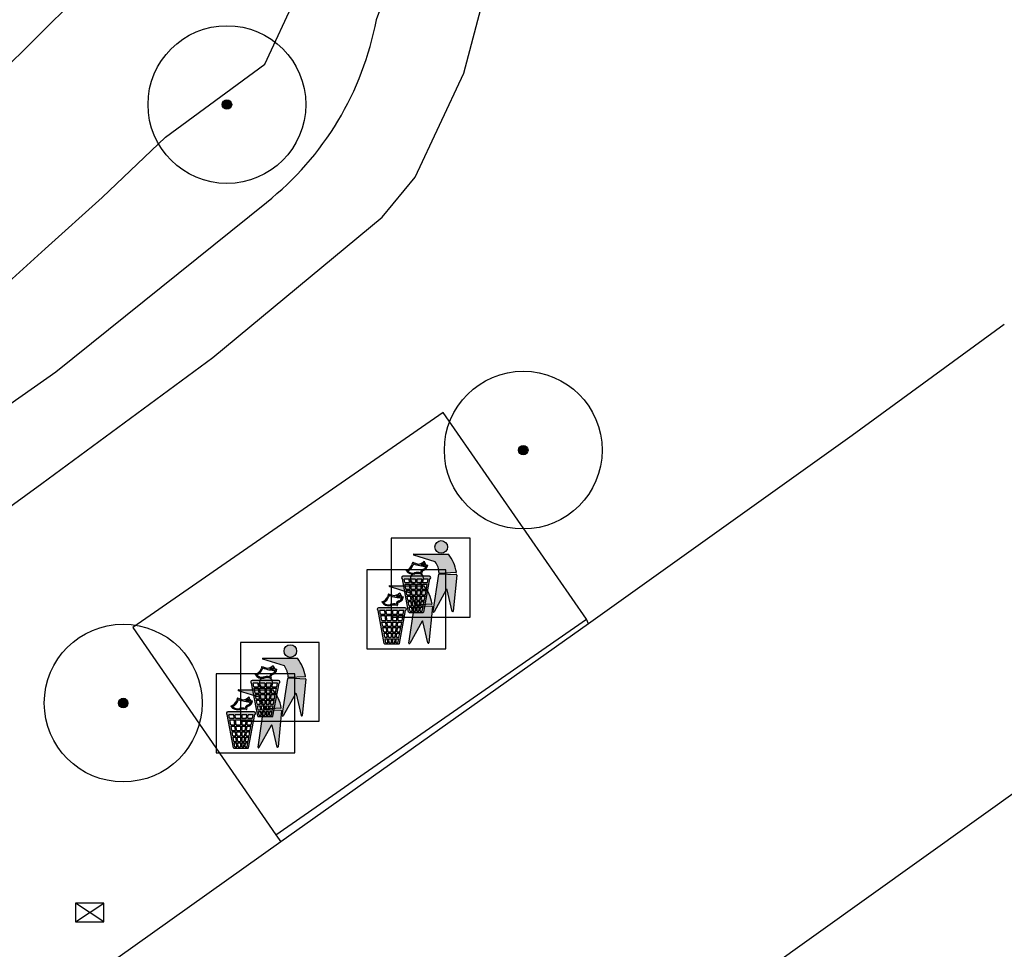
# Model space of a CAD drawing. Header units: metres. Extents: x 102000 to 105000, y 414600 to 420766.
# Tile 292 of 298: x 104737 to 104753, y 420698 to 420713. Entities that reach past the tile are written whole.
import ezdxf

# ---------------------------------------------------------------- set-up
doc = ezdxf.new("R2010")
doc.units = ezdxf.units.M
doc.layers.get('0').update_dxf_attribs({"color": 8})

msp = doc.modelspace()

# ---------------------------------------------------------------- hatches: boundary and pattern name
at = {"ltscale": 0.1}
h = msp.add_hatch(color=256, dxfattribs=at)
edge = h.paths.add_edge_path()
edge.add_arc((104740.468, 420711.47), 0.075, 0, 360)
h = msp.add_hatch(color=256, dxfattribs=at)
edge = h.paths.add_edge_path()
edge.add_arc((104745.162, 420705.994), 0.075, 0, 360)
h = msp.add_hatch(color=256)
h.dxf.hatch_style = 1
h.paths.add_polyline_path([(104743.675, 420703.994), (104743.256, 420703.994, 0.819081), (104743.248, 420703.952), (104743.345, 420703.428, 0.36153), (104743.353, 420703.422), (104743.578, 420703.422, 0.36153), (104743.586, 420703.428), (104743.683, 420703.952, 0.819081)])
h.paths.add_polyline_path([(104743.657, 420703.95), (104743.646, 420703.894), (104743.573, 420703.894), (104743.578, 420703.95)], flags=16)
h.paths.add_polyline_path([(104743.557, 420703.95), (104743.552, 420703.894), (104743.477, 420703.894), (104743.477, 420703.95)], flags=16)
h.paths.add_polyline_path([(104743.642, 420703.871), (104743.627, 420703.792), (104743.563, 420703.792), (104743.571, 420703.871)], flags=16)
h.paths.add_polyline_path([(104743.55, 420703.871), (104743.543, 420703.792), (104743.477, 420703.792), (104743.477, 420703.871)], flags=16)
h.paths.add_polyline_path([(104743.457, 420703.95), (104743.457, 420703.894), (104743.379, 420703.894), (104743.374, 420703.95)], flags=16)
h.paths.add_polyline_path([(104743.457, 420703.871), (104743.457, 420703.792), (104743.388, 420703.792), (104743.381, 420703.871)], flags=16)
h.paths.add_polyline_path([(104743.623, 420703.769), (104743.611, 420703.703), (104743.555, 420703.703), (104743.561, 420703.769)], flags=16)
h.paths.add_polyline_path([(104743.541, 420703.769), (104743.535, 420703.703), (104743.477, 420703.703), (104743.477, 420703.769)], flags=16)
h.paths.add_polyline_path([(104743.457, 420703.769), (104743.457, 420703.703), (104743.396, 420703.703), (104743.39, 420703.769)], flags=16)
h.paths.add_polyline_path([(104743.358, 420703.894), (104743.285, 420703.894), (104743.274, 420703.95), (104743.353, 420703.95)], flags=16)
h.paths.add_polyline_path([(104743.36, 420703.871), (104743.368, 420703.792), (104743.304, 420703.792), (104743.289, 420703.871)], flags=16)
h.paths.add_polyline_path([(104743.607, 420703.681), (104743.595, 420703.616), (104743.547, 420703.616), (104743.553, 420703.681)], flags=16)
h.paths.add_polyline_path([(104743.533, 420703.681), (104743.526, 420703.616), (104743.477, 420703.616), (104743.477, 420703.681)], flags=16)
h.paths.add_polyline_path([(104743.37, 420703.769), (104743.376, 420703.703), (104743.32, 420703.703), (104743.308, 420703.769)], flags=16)
h.paths.add_polyline_path([(104743.457, 420703.681), (104743.457, 420703.616), (104743.405, 420703.616), (104743.398, 420703.681)], flags=16)
h.paths.add_polyline_path([(104743.59, 420703.593), (104743.578, 420703.528), (104743.539, 420703.528), (104743.545, 420703.593)], flags=16)
h.paths.add_polyline_path([(104743.378, 420703.681), (104743.384, 420703.616), (104743.336, 420703.616), (104743.324, 420703.681)], flags=16)
h.paths.add_polyline_path([(104743.524, 420703.593), (104743.518, 420703.528), (104743.477, 420703.528), (104743.477, 420703.593)], flags=16)
h.paths.add_polyline_path([(104743.457, 420703.593), (104743.457, 420703.528), (104743.413, 420703.528), (104743.407, 420703.593)], flags=16)
h.paths.add_polyline_path([(104743.386, 420703.593), (104743.392, 420703.528), (104743.353, 420703.528), (104743.341, 420703.593)], flags=16)
h.paths.add_polyline_path([(104743.574, 420703.503), (104743.562, 420703.442), (104743.531, 420703.442), (104743.536, 420703.503)], flags=16)
h.paths.add_polyline_path([(104743.516, 420703.503), (104743.51, 420703.442), (104743.477, 420703.442), (104743.477, 420703.503)], flags=16)
h.paths.add_polyline_path([(104743.457, 420703.503), (104743.457, 420703.442), (104743.421, 420703.442), (104743.415, 420703.503)], flags=16)
h.paths.add_polyline_path([(104743.395, 420703.503), (104743.4, 420703.442), (104743.369, 420703.442), (104743.357, 420703.503)], flags=16)
h.paths.add_polyline_path([(104743.649, 420704.171, -0.01173), (104743.62, 420704.171, -0.148797), (104743.591, 420704.233, -0.136076), (104743.523, 420704.193), (104743.501, 420704.187, -0.038293), (104743.412, 420704.216), (104743.399, 420704.179, -0.243822), (104743.305, 420704.089, 0.344326), (104743.446, 420704.031, -0.139345), (104743.546, 420704.031, 0.618436), (104743.557, 420704.043, -0.441494), (104743.578, 420704.086, 0.309048)])
h.paths.add_polyline_path([(104743.573, 420704.103, 0.351556), (104743.537, 420704.052, 0.121061), (104743.441, 420704.049, -0.288745), (104743.333, 420704.08, 0.203599), (104743.416, 420704.173), (104743.423, 420704.192, 0.083075), (104743.627, 420704.153, -0.242261)], flags=16)
h.paths.add_polyline_path([(104743.596, 420704.173, -0.023345), (104743.54, 420704.18, 0.07081), (104743.581, 420704.201, 0.059965)], flags=16)
h.paths.add_polyline_path([(104743.976, 420704.345), (104743.429, 420704.345, 0.860559), (104743.427, 420704.33), (104743.769, 420704.224, -0.146703), (104743.828, 420704.046, 0.421968), (104743.836, 420704.038), (104744.095, 420704.052, 0.450293), (104744.102, 420704.061, 0.122241)])
h.paths.add_polyline_path([(104743.762, 420704.459, 1), (104743.962, 420704.459, 1)])
h.paths.add_polyline_path([(104744.108, 420704.012, 0.429303), (104744.101, 420704.021), (104743.832, 420704.033, 0.38429), (104743.824, 420704.026), (104743.735, 420703.436, 0.83726), (104743.75, 420703.431), (104743.943, 420703.782, -0.688204), (104743.958, 420703.78), (104744.037, 420703.439, 0.84934), (104744.052, 420703.44)])
h = msp.add_hatch(color=256)
h.dxf.hatch_style = 1
h.paths.add_polyline_path([(104743.289, 420703.494), (104742.871, 420703.494, 0.819081), (104742.863, 420703.452), (104742.96, 420702.928, 0.36153), (104742.968, 420702.922), (104743.193, 420702.922, 0.36153), (104743.201, 420702.928), (104743.298, 420703.452, 0.819081)])
h.paths.add_polyline_path([(104743.271, 420703.45), (104743.261, 420703.394), (104743.188, 420703.394), (104743.193, 420703.45)], flags=16)
h.paths.add_polyline_path([(104743.172, 420703.45), (104743.167, 420703.394), (104743.092, 420703.394), (104743.092, 420703.45)], flags=16)
h.paths.add_polyline_path([(104743.257, 420703.371), (104743.242, 420703.292), (104743.178, 420703.292), (104743.185, 420703.371)], flags=16)
h.paths.add_polyline_path([(104743.165, 420703.371), (104743.158, 420703.292), (104743.092, 420703.292), (104743.092, 420703.371)], flags=16)
h.paths.add_polyline_path([(104743.072, 420703.45), (104743.072, 420703.394), (104742.994, 420703.394), (104742.988, 420703.45)], flags=16)
h.paths.add_polyline_path([(104743.072, 420703.371), (104743.072, 420703.292), (104743.003, 420703.292), (104742.996, 420703.371)], flags=16)
h.paths.add_polyline_path([(104743.238, 420703.269), (104743.226, 420703.203), (104743.17, 420703.203), (104743.176, 420703.269)], flags=16)
h.paths.add_polyline_path([(104743.155, 420703.269), (104743.149, 420703.203), (104743.092, 420703.203), (104743.092, 420703.269)], flags=16)
h.paths.add_polyline_path([(104743.072, 420703.269), (104743.072, 420703.203), (104743.011, 420703.203), (104743.005, 420703.269)], flags=16)
h.paths.add_polyline_path([(104742.973, 420703.394), (104742.9, 420703.394), (104742.889, 420703.45), (104742.968, 420703.45)], flags=16)
h.paths.add_polyline_path([(104742.975, 420703.371), (104742.983, 420703.292), (104742.919, 420703.292), (104742.904, 420703.371)], flags=16)
h.paths.add_polyline_path([(104743.222, 420703.181), (104743.209, 420703.116), (104743.162, 420703.116), (104743.168, 420703.181)], flags=16)
h.paths.add_polyline_path([(104743.147, 420703.181), (104743.141, 420703.116), (104743.092, 420703.116), (104743.092, 420703.181)], flags=16)
h.paths.add_polyline_path([(104742.985, 420703.269), (104742.991, 420703.203), (104742.935, 420703.203), (104742.923, 420703.269)], flags=16)
h.paths.add_polyline_path([(104743.072, 420703.181), (104743.072, 420703.116), (104743.019, 420703.116), (104743.013, 420703.181)], flags=16)
h.paths.add_polyline_path([(104743.205, 420703.093), (104743.193, 420703.028), (104743.154, 420703.028), (104743.16, 420703.093)], flags=16)
h.paths.add_polyline_path([(104742.993, 420703.181), (104742.999, 420703.116), (104742.951, 420703.116), (104742.939, 420703.181)], flags=16)
h.paths.add_polyline_path([(104743.139, 420703.093), (104743.133, 420703.028), (104743.092, 420703.028), (104743.092, 420703.093)], flags=16)
h.paths.add_polyline_path([(104743.072, 420703.093), (104743.072, 420703.028), (104743.028, 420703.028), (104743.022, 420703.093)], flags=16)
h.paths.add_polyline_path([(104743.001, 420703.093), (104743.007, 420703.028), (104742.967, 420703.028), (104742.956, 420703.093)], flags=16)
h.paths.add_polyline_path([(104743.189, 420703.003), (104743.177, 420702.942), (104743.146, 420702.942), (104743.151, 420703.003)], flags=16)
h.paths.add_polyline_path([(104743.131, 420703.003), (104743.125, 420702.942), (104743.092, 420702.942), (104743.092, 420703.003)], flags=16)
h.paths.add_polyline_path([(104743.072, 420703.003), (104743.072, 420702.942), (104743.036, 420702.942), (104743.03, 420703.003)], flags=16)
h.paths.add_polyline_path([(104743.009, 420703.003), (104743.015, 420702.942), (104742.983, 420702.942), (104742.972, 420703.003)], flags=16)
h.paths.add_polyline_path([(104743.264, 420703.671, -0.01173), (104743.235, 420703.671, -0.148797), (104743.205, 420703.733, -0.136076), (104743.137, 420703.693), (104743.116, 420703.687, -0.038293), (104743.027, 420703.716), (104743.014, 420703.679, -0.243822), (104742.92, 420703.589, 0.344326), (104743.061, 420703.531, -0.139345), (104743.161, 420703.531, 0.618436), (104743.171, 420703.543, -0.441494), (104743.193, 420703.586, 0.309048)])
h.paths.add_polyline_path([(104743.188, 420703.603, 0.351556), (104743.152, 420703.552, 0.121061), (104743.056, 420703.549, -0.288745), (104742.948, 420703.58, 0.203599), (104743.031, 420703.673), (104743.038, 420703.693, 0.083075), (104743.242, 420703.653, -0.242261)], flags=16)
h.paths.add_polyline_path([(104743.211, 420703.673, -0.023345), (104743.154, 420703.68, 0.07081), (104743.196, 420703.701, 0.059965)], flags=16)
h.paths.add_polyline_path([(104743.591, 420703.845), (104743.044, 420703.845, 0.860559), (104743.042, 420703.83), (104743.384, 420703.724, -0.146703), (104743.443, 420703.546, 0.421968), (104743.451, 420703.538), (104743.71, 420703.552, 0.450293), (104743.717, 420703.561, 0.122241)])
h.paths.add_polyline_path([(104743.377, 420703.959, 1), (104743.577, 420703.959, 1)])
h.paths.add_polyline_path([(104743.723, 420703.512, 0.429303), (104743.715, 420703.521), (104743.447, 420703.533, 0.38429), (104743.439, 420703.526), (104743.35, 420702.936, 0.83726), (104743.365, 420702.931), (104743.558, 420703.282, -0.688204), (104743.572, 420703.28), (104743.651, 420702.939, 0.84934), (104743.667, 420702.94)])
h = msp.add_hatch(color=256)
h.dxf.hatch_style = 1
h.paths.add_polyline_path([(104741.285, 420702.344), (104740.866, 420702.344, 0.819081), (104740.858, 420702.302), (104740.955, 420701.778, 0.36153), (104740.963, 420701.772), (104741.188, 420701.772, 0.36153), (104741.196, 420701.778), (104741.293, 420702.302, 0.819081)])
h.paths.add_polyline_path([(104741.267, 420702.3), (104741.256, 420702.244), (104741.183, 420702.244), (104741.188, 420702.3)], flags=16)
h.paths.add_polyline_path([(104741.167, 420702.3), (104741.162, 420702.244), (104741.087, 420702.244), (104741.087, 420702.3)], flags=16)
h.paths.add_polyline_path([(104741.252, 420702.221), (104741.237, 420702.142), (104741.173, 420702.142), (104741.181, 420702.221)], flags=16)
h.paths.add_polyline_path([(104741.16, 420702.221), (104741.153, 420702.142), (104741.087, 420702.142), (104741.087, 420702.221)], flags=16)
h.paths.add_polyline_path([(104741.067, 420702.3), (104741.067, 420702.244), (104740.989, 420702.244), (104740.984, 420702.3)], flags=16)
h.paths.add_polyline_path([(104741.067, 420702.221), (104741.067, 420702.142), (104740.998, 420702.142), (104740.991, 420702.221)], flags=16)
h.paths.add_polyline_path([(104741.233, 420702.119), (104741.221, 420702.053), (104741.165, 420702.053), (104741.171, 420702.119)], flags=16)
h.paths.add_polyline_path([(104741.151, 420702.119), (104741.145, 420702.053), (104741.087, 420702.053), (104741.087, 420702.119)], flags=16)
h.paths.add_polyline_path([(104741.067, 420702.119), (104741.067, 420702.053), (104741.006, 420702.053), (104741, 420702.119)], flags=16)
h.paths.add_polyline_path([(104740.968, 420702.244), (104740.895, 420702.244), (104740.884, 420702.3), (104740.963, 420702.3)], flags=16)
h.paths.add_polyline_path([(104740.97, 420702.221), (104740.978, 420702.142), (104740.914, 420702.142), (104740.899, 420702.221)], flags=16)
h.paths.add_polyline_path([(104741.217, 420702.031), (104741.205, 420701.966), (104741.157, 420701.966), (104741.163, 420702.031)], flags=16)
h.paths.add_polyline_path([(104741.143, 420702.031), (104741.136, 420701.966), (104741.087, 420701.966), (104741.087, 420702.031)], flags=16)
h.paths.add_polyline_path([(104740.98, 420702.119), (104740.986, 420702.053), (104740.93, 420702.053), (104740.918, 420702.119)], flags=16)
h.paths.add_polyline_path([(104741.067, 420702.031), (104741.067, 420701.966), (104741.015, 420701.966), (104741.008, 420702.031)], flags=16)
h.paths.add_polyline_path([(104741.2, 420701.943), (104741.188, 420701.878), (104741.149, 420701.878), (104741.155, 420701.943)], flags=16)
h.paths.add_polyline_path([(104740.988, 420702.031), (104740.994, 420701.966), (104740.946, 420701.966), (104740.934, 420702.031)], flags=16)
h.paths.add_polyline_path([(104741.134, 420701.943), (104741.128, 420701.878), (104741.087, 420701.878), (104741.087, 420701.943)], flags=16)
h.paths.add_polyline_path([(104741.067, 420701.943), (104741.067, 420701.878), (104741.023, 420701.878), (104741.017, 420701.943)], flags=16)
h.paths.add_polyline_path([(104740.996, 420701.943), (104741.002, 420701.878), (104740.963, 420701.878), (104740.951, 420701.943)], flags=16)
h.paths.add_polyline_path([(104741.184, 420701.853), (104741.172, 420701.792), (104741.141, 420701.792), (104741.146, 420701.853)], flags=16)
h.paths.add_polyline_path([(104741.126, 420701.853), (104741.12, 420701.792), (104741.087, 420701.792), (104741.087, 420701.853)], flags=16)
h.paths.add_polyline_path([(104741.067, 420701.853), (104741.067, 420701.792), (104741.031, 420701.792), (104741.025, 420701.853)], flags=16)
h.paths.add_polyline_path([(104741.005, 420701.853), (104741.01, 420701.792), (104740.979, 420701.792), (104740.967, 420701.853)], flags=16)
h.paths.add_polyline_path([(104741.259, 420702.521, -0.01173), (104741.23, 420702.521, -0.148797), (104741.201, 420702.583, -0.136076), (104741.133, 420702.543), (104741.111, 420702.537, -0.038293), (104741.022, 420702.566), (104741.009, 420702.529, -0.243822), (104740.915, 420702.439, 0.344326), (104741.056, 420702.381, -0.139345), (104741.156, 420702.381, 0.618436), (104741.167, 420702.393, -0.441494), (104741.188, 420702.436, 0.309048)])
h.paths.add_polyline_path([(104741.183, 420702.453, 0.351556), (104741.147, 420702.402, 0.121061), (104741.051, 420702.399, -0.288745), (104740.943, 420702.43, 0.203599), (104741.026, 420702.523), (104741.033, 420702.542, 0.083075), (104741.237, 420702.503, -0.242261)], flags=16)
h.paths.add_polyline_path([(104741.206, 420702.523, -0.023345), (104741.15, 420702.53, 0.07081), (104741.191, 420702.551, 0.059965)], flags=16)
h.paths.add_polyline_path([(104741.586, 420702.695), (104741.039, 420702.695, 0.860559), (104741.037, 420702.68), (104741.379, 420702.574, -0.146703), (104741.438, 420702.396, 0.421968), (104741.446, 420702.388), (104741.705, 420702.402, 0.450293), (104741.712, 420702.411, 0.122241)])
h.paths.add_polyline_path([(104741.372, 420702.809, 1), (104741.572, 420702.809, 1)])
h.paths.add_polyline_path([(104741.718, 420702.362, 0.429303), (104741.711, 420702.371), (104741.442, 420702.383, 0.38429), (104741.434, 420702.376), (104741.345, 420701.786, 0.83726), (104741.36, 420701.781), (104741.553, 420702.132, -0.688204), (104741.568, 420702.13), (104741.647, 420701.789, 0.84934), (104741.662, 420701.79)])
h = msp.add_hatch(color=256)
h.dxf.hatch_style = 1
h.paths.add_polyline_path([(104740.899, 420701.844), (104740.481, 420701.844, 0.819081), (104740.473, 420701.802), (104740.57, 420701.278, 0.36153), (104740.578, 420701.272), (104740.803, 420701.272, 0.36153), (104740.811, 420701.278), (104740.908, 420701.802, 0.819081)])
h.paths.add_polyline_path([(104740.881, 420701.8), (104740.871, 420701.744), (104740.798, 420701.744), (104740.803, 420701.8)], flags=16)
h.paths.add_polyline_path([(104740.782, 420701.8), (104740.777, 420701.744), (104740.702, 420701.744), (104740.702, 420701.8)], flags=16)
h.paths.add_polyline_path([(104740.867, 420701.721), (104740.852, 420701.642), (104740.788, 420701.642), (104740.795, 420701.721)], flags=16)
h.paths.add_polyline_path([(104740.775, 420701.721), (104740.768, 420701.642), (104740.702, 420701.642), (104740.702, 420701.721)], flags=16)
h.paths.add_polyline_path([(104740.682, 420701.8), (104740.682, 420701.744), (104740.604, 420701.744), (104740.598, 420701.8)], flags=16)
h.paths.add_polyline_path([(104740.682, 420701.721), (104740.682, 420701.642), (104740.613, 420701.642), (104740.606, 420701.721)], flags=16)
h.paths.add_polyline_path([(104740.848, 420701.619), (104740.836, 420701.553), (104740.78, 420701.553), (104740.786, 420701.619)], flags=16)
h.paths.add_polyline_path([(104740.765, 420701.619), (104740.759, 420701.553), (104740.702, 420701.553), (104740.702, 420701.619)], flags=16)
h.paths.add_polyline_path([(104740.682, 420701.619), (104740.682, 420701.553), (104740.621, 420701.553), (104740.615, 420701.619)], flags=16)
h.paths.add_polyline_path([(104740.583, 420701.744), (104740.51, 420701.744), (104740.499, 420701.8), (104740.578, 420701.8)], flags=16)
h.paths.add_polyline_path([(104740.585, 420701.721), (104740.593, 420701.642), (104740.529, 420701.642), (104740.514, 420701.721)], flags=16)
h.paths.add_polyline_path([(104740.832, 420701.531), (104740.819, 420701.466), (104740.772, 420701.466), (104740.778, 420701.531)], flags=16)
h.paths.add_polyline_path([(104740.757, 420701.531), (104740.751, 420701.466), (104740.702, 420701.466), (104740.702, 420701.531)], flags=16)
h.paths.add_polyline_path([(104740.595, 420701.619), (104740.601, 420701.553), (104740.545, 420701.553), (104740.533, 420701.619)], flags=16)
h.paths.add_polyline_path([(104740.682, 420701.531), (104740.682, 420701.466), (104740.629, 420701.466), (104740.623, 420701.531)], flags=16)
h.paths.add_polyline_path([(104740.815, 420701.443), (104740.803, 420701.378), (104740.764, 420701.378), (104740.77, 420701.443)], flags=16)
h.paths.add_polyline_path([(104740.603, 420701.531), (104740.609, 420701.466), (104740.561, 420701.466), (104740.549, 420701.531)], flags=16)
h.paths.add_polyline_path([(104740.749, 420701.443), (104740.743, 420701.378), (104740.702, 420701.378), (104740.702, 420701.443)], flags=16)
h.paths.add_polyline_path([(104740.682, 420701.443), (104740.682, 420701.378), (104740.638, 420701.378), (104740.632, 420701.443)], flags=16)
h.paths.add_polyline_path([(104740.611, 420701.443), (104740.617, 420701.378), (104740.577, 420701.378), (104740.566, 420701.443)], flags=16)
h.paths.add_polyline_path([(104740.799, 420701.353), (104740.787, 420701.292), (104740.756, 420701.292), (104740.761, 420701.353)], flags=16)
h.paths.add_polyline_path([(104740.741, 420701.353), (104740.735, 420701.292), (104740.702, 420701.292), (104740.702, 420701.353)], flags=16)
h.paths.add_polyline_path([(104740.682, 420701.353), (104740.682, 420701.292), (104740.646, 420701.292), (104740.64, 420701.353)], flags=16)
h.paths.add_polyline_path([(104740.619, 420701.353), (104740.625, 420701.292), (104740.593, 420701.292), (104740.582, 420701.353)], flags=16)
h.paths.add_polyline_path([(104740.874, 420702.021, -0.01173), (104740.845, 420702.021, -0.148797), (104740.815, 420702.083, -0.136076), (104740.747, 420702.043), (104740.726, 420702.037, -0.038293), (104740.637, 420702.066), (104740.624, 420702.029, -0.243822), (104740.53, 420701.939, 0.344326), (104740.671, 420701.881, -0.139345), (104740.771, 420701.881, 0.618436), (104740.781, 420701.893, -0.441494), (104740.803, 420701.936, 0.309048)])
h.paths.add_polyline_path([(104740.798, 420701.953, 0.351556), (104740.762, 420701.902, 0.121061), (104740.666, 420701.899, -0.288745), (104740.558, 420701.93, 0.203599), (104740.641, 420702.023), (104740.648, 420702.043, 0.083075), (104740.852, 420702.003, -0.242261)], flags=16)
h.paths.add_polyline_path([(104740.821, 420702.023, -0.023345), (104740.764, 420702.03, 0.07081), (104740.806, 420702.051, 0.059965)], flags=16)
h.paths.add_polyline_path([(104741.201, 420702.195), (104740.654, 420702.195, 0.860559), (104740.652, 420702.18), (104740.994, 420702.074, -0.146703), (104741.053, 420701.896, 0.421968), (104741.061, 420701.888), (104741.32, 420701.902, 0.450293), (104741.327, 420701.911, 0.122241)])
h.paths.add_polyline_path([(104740.987, 420702.309, 1), (104741.187, 420702.309, 1)])
h.paths.add_polyline_path([(104741.333, 420701.862, 0.429303), (104741.325, 420701.871), (104741.057, 420701.883, 0.38429), (104741.049, 420701.876), (104740.96, 420701.286, 0.83726), (104740.975, 420701.281), (104741.168, 420701.632, -0.688204), (104741.182, 420701.63), (104741.261, 420701.289, 0.84934), (104741.277, 420701.29)])
h = msp.add_hatch(color=256, dxfattribs=at)
edge = h.paths.add_edge_path()
edge.add_arc((104738.825, 420701.986), 0.075, 0, 360)

# ---------------------------------------------------------------- linework, layer by layer
for p, q in [((104744.222, 420711.969), (104744.749, 420713.977)), ((104741.066, 420712.108), (104741.755, 420713.586)), ((104738.304, 420713.379), (104736.078, 420711.171)), ((104739.495, 420710.955), (104741.066, 420712.108)), ((104743.447, 420710.317), (104744.222, 420711.969)), ((104738.491, 420709.999), (104739.495, 420710.955)), ((104742.929, 420709.688), (104743.447, 420710.317)), ((104737.589, 420709.183), (104738.491, 420709.999)), ((104737.76, 420707.232), (104741.093, 420709.919)), ((104740.247, 420707.459), (104742.929, 420709.688)), ((104735.569, 420707.356), (104737.589, 420709.183)), ((104752.782, 420707.984), (104750.374, 420706.228)), ((104737.536, 420705.466), (104740.247, 420707.459)), ((104734.526, 420704.98), (104737.76, 420707.232)), ((104743.892, 420706.592), (104738.979, 420703.181)), ((104746.166, 420703.315), (104743.892, 420706.592)), ((104750.374, 420706.228), (104746.194, 420703.239)), ((104734.407, 420703.187), (104737.536, 420705.466)), ((104744.321, 420704.597), (104743.071, 420704.597)), ((104743.071, 420704.597), (104743.071, 420703.347)), ((104744.321, 420703.347), (104744.321, 420704.597)), ((104743.769, 420704.224), (104743.427, 420704.33)), ((104743.429, 420704.345), (104743.976, 420704.345)), ((104743.412, 420704.216), (104743.399, 420704.179)), ((104743.423, 420704.192), (104743.416, 420704.173)), ((104743.501, 420704.187), (104743.523, 420704.193)), ((104743.501, 420704.187), (104743.523, 420704.193)), ((104743.936, 420704.097), (104742.686, 420704.097)), ((104742.686, 420704.097), (104742.686, 420702.847)), ((104743.675, 420703.994), (104743.256, 420703.994)), ((104743.735, 420703.436), (104743.824, 420704.026)), ((104743.832, 420704.033), (104744.101, 420704.021)), ((104744.095, 420704.052), (104743.836, 420704.038)), ((104743.936, 420702.847), (104743.936, 420704.097)), ((104744.108, 420704.012), (104744.052, 420703.44)), ((104743.384, 420703.724), (104743.042, 420703.83)), ((104743.044, 420703.845), (104743.591, 420703.845)), ((104743.345, 420703.428), (104743.248, 420703.952)), ((104743.353, 420703.95), (104743.274, 420703.95)), ((104743.285, 420703.894), (104743.274, 420703.95)), ((104743.285, 420703.894), (104743.358, 420703.894)), ((104743.289, 420703.871), (104743.36, 420703.871)), ((104743.304, 420703.792), (104743.289, 420703.871)), ((104743.358, 420703.894), (104743.353, 420703.95)), ((104743.368, 420703.792), (104743.36, 420703.871)), ((104743.457, 420703.95), (104743.374, 420703.95)), ((104743.379, 420703.894), (104743.374, 420703.95)), ((104743.379, 420703.894), (104743.457, 420703.894)), ((104743.381, 420703.871), (104743.457, 420703.871)), ((104743.388, 420703.792), (104743.381, 420703.871)), ((104743.457, 420703.95), (104743.457, 420703.894)), ((104743.457, 420703.871), (104743.457, 420703.792)), ((104743.477, 420703.95), (104743.477, 420703.894)), ((104743.557, 420703.95), (104743.477, 420703.95)), ((104743.477, 420703.894), (104743.552, 420703.894)), ((104743.477, 420703.871), (104743.477, 420703.792)), ((104743.477, 420703.871), (104743.55, 420703.871)), ((104743.543, 420703.792), (104743.55, 420703.871)), ((104743.552, 420703.894), (104743.557, 420703.95)), ((104743.563, 420703.792), (104743.571, 420703.871)), ((104743.571, 420703.871), (104743.642, 420703.871)), ((104743.573, 420703.894), (104743.578, 420703.95)), ((104743.573, 420703.894), (104743.646, 420703.894)), ((104743.657, 420703.95), (104743.578, 420703.95)), ((104743.586, 420703.428), (104743.683, 420703.952)), ((104743.627, 420703.792), (104743.642, 420703.871)), ((104743.646, 420703.894), (104743.657, 420703.95)), ((104743.027, 420703.716), (104743.014, 420703.679)), ((104743.038, 420703.693), (104743.031, 420703.673)), ((104743.116, 420703.687), (104743.137, 420703.693)), ((104743.116, 420703.687), (104743.137, 420703.693)), ((104743.304, 420703.792), (104743.368, 420703.792)), ((104743.308, 420703.769), (104743.37, 420703.769)), ((104743.32, 420703.703), (104743.308, 420703.769)), ((104743.32, 420703.703), (104743.376, 420703.703)), ((104743.324, 420703.681), (104743.378, 420703.681)), ((104743.336, 420703.616), (104743.324, 420703.681)), ((104743.376, 420703.703), (104743.37, 420703.769)), ((104743.384, 420703.616), (104743.378, 420703.681)), ((104743.388, 420703.792), (104743.457, 420703.792)), ((104743.39, 420703.769), (104743.457, 420703.769)), ((104743.396, 420703.703), (104743.39, 420703.769)), ((104743.396, 420703.703), (104743.457, 420703.703)), ((104743.398, 420703.681), (104743.457, 420703.681)), ((104743.405, 420703.616), (104743.398, 420703.681)), ((104743.457, 420703.769), (104743.457, 420703.703)), ((104743.457, 420703.681), (104743.457, 420703.616)), ((104743.477, 420703.792), (104743.543, 420703.792)), ((104743.477, 420703.769), (104743.541, 420703.769)), ((104743.477, 420703.769), (104743.477, 420703.703)), ((104743.477, 420703.703), (104743.535, 420703.703)), ((104743.477, 420703.681), (104743.533, 420703.681)), ((104743.477, 420703.681), (104743.477, 420703.616)), ((104743.526, 420703.616), (104743.533, 420703.681)), ((104743.535, 420703.703), (104743.541, 420703.769)), ((104743.547, 420703.616), (104743.553, 420703.681)), ((104743.553, 420703.681), (104743.607, 420703.681)), ((104743.555, 420703.703), (104743.561, 420703.769)), ((104743.555, 420703.703), (104743.611, 420703.703)), ((104743.561, 420703.769), (104743.623, 420703.769)), ((104743.563, 420703.792), (104743.627, 420703.792)), ((104743.595, 420703.616), (104743.607, 420703.681)), ((104743.611, 420703.703), (104743.623, 420703.769)), ((104743.943, 420703.782), (104743.75, 420703.431)), ((104744.037, 420703.439), (104743.958, 420703.78)), ((104743.336, 420703.616), (104743.384, 420703.616)), ((104743.341, 420703.593), (104743.386, 420703.593)), ((104743.353, 420703.528), (104743.341, 420703.593)), ((104743.35, 420702.936), (104743.439, 420703.526)), ((104743.353, 420703.528), (104743.392, 420703.528)), ((104743.369, 420703.442), (104743.357, 420703.503)), ((104743.357, 420703.503), (104743.395, 420703.503)), ((104743.392, 420703.528), (104743.386, 420703.593)), ((104743.4, 420703.442), (104743.395, 420703.503)), ((104743.405, 420703.616), (104743.457, 420703.616)), ((104743.407, 420703.593), (104743.457, 420703.593)), ((104743.413, 420703.528), (104743.407, 420703.593)), ((104743.413, 420703.528), (104743.457, 420703.528)), ((104743.415, 420703.503), (104743.457, 420703.503)), ((104743.421, 420703.442), (104743.415, 420703.503)), ((104743.447, 420703.533), (104743.715, 420703.521)), ((104743.71, 420703.552), (104743.451, 420703.538)), ((104743.457, 420703.593), (104743.457, 420703.528)), ((104743.457, 420703.503), (104743.457, 420703.442)), ((104743.477, 420703.616), (104743.526, 420703.616)), ((104743.477, 420703.593), (104743.524, 420703.593)), ((104743.477, 420703.593), (104743.477, 420703.528)), ((104743.477, 420703.528), (104743.518, 420703.528)), ((104743.477, 420703.503), (104743.477, 420703.442)), ((104743.477, 420703.503), (104743.516, 420703.503)), ((104743.51, 420703.442), (104743.516, 420703.503)), ((104743.518, 420703.528), (104743.524, 420703.593)), ((104743.531, 420703.442), (104743.536, 420703.503)), ((104743.536, 420703.503), (104743.574, 420703.503)), ((104743.539, 420703.528), (104743.545, 420703.593)), ((104743.539, 420703.528), (104743.578, 420703.528)), ((104743.545, 420703.593), (104743.59, 420703.593)), ((104743.547, 420703.616), (104743.595, 420703.616)), ((104743.562, 420703.442), (104743.574, 420703.503)), ((104743.578, 420703.528), (104743.59, 420703.593)), ((104743.723, 420703.512), (104743.667, 420702.94)), ((104742.96, 420702.928), (104742.863, 420703.452)), ((104743.289, 420703.494), (104742.871, 420703.494)), ((104742.968, 420703.45), (104742.889, 420703.45)), ((104742.9, 420703.394), (104742.889, 420703.45)), ((104742.9, 420703.394), (104742.973, 420703.394)), ((104742.904, 420703.371), (104742.975, 420703.371)), ((104742.919, 420703.292), (104742.904, 420703.371)), ((104742.973, 420703.394), (104742.968, 420703.45)), ((104742.983, 420703.292), (104742.975, 420703.371)), ((104743.072, 420703.45), (104742.988, 420703.45)), ((104742.994, 420703.394), (104742.988, 420703.45)), ((104742.994, 420703.394), (104743.072, 420703.394)), ((104742.996, 420703.371), (104743.072, 420703.371)), ((104743.003, 420703.292), (104742.996, 420703.371)), ((104743.071, 420703.347), (104744.321, 420703.347)), ((104743.072, 420703.45), (104743.072, 420703.394)), ((104743.072, 420703.371), (104743.072, 420703.292)), ((104743.092, 420703.45), (104743.092, 420703.394)), ((104743.172, 420703.45), (104743.092, 420703.45)), ((104743.092, 420703.394), (104743.167, 420703.394)), ((104743.092, 420703.371), (104743.092, 420703.292)), ((104743.092, 420703.371), (104743.165, 420703.371)), ((104743.158, 420703.292), (104743.165, 420703.371)), ((104743.167, 420703.394), (104743.172, 420703.45)), ((104743.178, 420703.292), (104743.185, 420703.371)), ((104743.185, 420703.371), (104743.257, 420703.371)), ((104743.188, 420703.394), (104743.193, 420703.45)), ((104743.188, 420703.394), (104743.261, 420703.394)), ((104743.271, 420703.45), (104743.193, 420703.45)), ((104743.201, 420702.928), (104743.298, 420703.452)), ((104743.242, 420703.292), (104743.257, 420703.371)), ((104743.261, 420703.394), (104743.271, 420703.45)), ((104743.353, 420703.422), (104743.578, 420703.422)), ((104743.369, 420703.442), (104743.4, 420703.442)), ((104743.402, 420703.421), (104743.402, 420703.422)), ((104743.421, 420703.442), (104743.457, 420703.442)), ((104743.477, 420703.442), (104743.51, 420703.442)), ((104743.531, 420703.442), (104743.562, 420703.442)), ((104741.245, 420699.895), (104746.166, 420703.315)), ((104746.194, 420703.239), (104741.324, 420699.786)), ((104742.919, 420703.292), (104742.983, 420703.292)), ((104742.923, 420703.269), (104742.985, 420703.269)), ((104742.935, 420703.203), (104742.923, 420703.269)), ((104742.935, 420703.203), (104742.991, 420703.203)), ((104742.991, 420703.203), (104742.985, 420703.269)), ((104743.003, 420703.292), (104743.072, 420703.292)), ((104743.005, 420703.269), (104743.072, 420703.269)), ((104743.011, 420703.203), (104743.005, 420703.269)), ((104743.011, 420703.203), (104743.072, 420703.203)), ((104743.072, 420703.269), (104743.072, 420703.203)), ((104743.092, 420703.292), (104743.158, 420703.292)), ((104743.092, 420703.269), (104743.155, 420703.269)), ((104743.092, 420703.269), (104743.092, 420703.203)), ((104743.092, 420703.203), (104743.149, 420703.203)), ((104743.149, 420703.203), (104743.155, 420703.269)), ((104743.17, 420703.203), (104743.176, 420703.269)), ((104743.17, 420703.203), (104743.226, 420703.203)), ((104743.176, 420703.269), (104743.238, 420703.269)), ((104743.178, 420703.292), (104743.242, 420703.292)), ((104743.226, 420703.203), (104743.238, 420703.269)), ((104743.558, 420703.282), (104743.365, 420702.931)), ((104743.651, 420702.939), (104743.572, 420703.28)), ((104746.194, 420703.239), (104746.166, 420703.315)), ((104738.979, 420703.181), (104741.245, 420699.895)), ((104742.939, 420703.181), (104742.993, 420703.181)), ((104742.951, 420703.116), (104742.939, 420703.181)), ((104742.951, 420703.116), (104742.999, 420703.116)), ((104742.956, 420703.093), (104743.001, 420703.093)), ((104742.967, 420703.028), (104742.956, 420703.093)), ((104742.967, 420703.028), (104743.007, 420703.028)), ((104742.999, 420703.116), (104742.993, 420703.181)), ((104743.007, 420703.028), (104743.001, 420703.093)), ((104743.013, 420703.181), (104743.072, 420703.181)), ((104743.019, 420703.116), (104743.013, 420703.181)), ((104743.019, 420703.116), (104743.072, 420703.116)), ((104743.022, 420703.093), (104743.072, 420703.093)), ((104743.028, 420703.028), (104743.022, 420703.093)), ((104743.028, 420703.028), (104743.072, 420703.028)), ((104743.072, 420703.181), (104743.072, 420703.116)), ((104743.072, 420703.093), (104743.072, 420703.028)), ((104743.092, 420703.181), (104743.147, 420703.181)), ((104743.092, 420703.181), (104743.092, 420703.116)), ((104743.092, 420703.116), (104743.141, 420703.116)), ((104743.092, 420703.093), (104743.139, 420703.093)), ((104743.092, 420703.093), (104743.092, 420703.028)), ((104743.092, 420703.028), (104743.133, 420703.028)), ((104743.133, 420703.028), (104743.139, 420703.093)), ((104743.141, 420703.116), (104743.147, 420703.181)), ((104743.154, 420703.028), (104743.16, 420703.093)), ((104743.154, 420703.028), (104743.193, 420703.028)), ((104743.16, 420703.093), (104743.205, 420703.093)), ((104743.162, 420703.116), (104743.168, 420703.181)), ((104743.162, 420703.116), (104743.209, 420703.116)), ((104743.168, 420703.181), (104743.222, 420703.181)), ((104743.193, 420703.028), (104743.205, 420703.093)), ((104743.209, 420703.116), (104743.222, 420703.181)), ((104741.931, 420702.947), (104740.681, 420702.947)), ((104740.681, 420702.947), (104740.681, 420701.697)), ((104741.931, 420701.697), (104741.931, 420702.947)), ((104742.968, 420702.922), (104743.193, 420702.922)), ((104742.983, 420702.942), (104742.972, 420703.003)), ((104742.972, 420703.003), (104743.009, 420703.003)), ((104742.983, 420702.942), (104743.015, 420702.942)), ((104743.015, 420702.942), (104743.009, 420703.003)), ((104743.017, 420702.921), (104743.017, 420702.922)), ((104743.03, 420703.003), (104743.072, 420703.003)), ((104743.036, 420702.942), (104743.03, 420703.003)), ((104743.036, 420702.942), (104743.072, 420702.942)), ((104743.072, 420703.003), (104743.072, 420702.942)), ((104743.092, 420703.003), (104743.092, 420702.942)), ((104743.092, 420703.003), (104743.131, 420703.003)), ((104743.092, 420702.942), (104743.125, 420702.942)), ((104743.125, 420702.942), (104743.131, 420703.003)), ((104743.146, 420702.942), (104743.151, 420703.003)), ((104743.146, 420702.942), (104743.177, 420702.942)), ((104743.151, 420703.003), (104743.189, 420703.003)), ((104743.177, 420702.942), (104743.189, 420703.003)), ((104742.686, 420702.847), (104743.936, 420702.847)), ((104741.022, 420702.566), (104741.009, 420702.529)), ((104741.379, 420702.574), (104741.037, 420702.68)), ((104741.039, 420702.695), (104741.586, 420702.695)), ((104741.546, 420702.447), (104740.296, 420702.447)), ((104740.296, 420702.447), (104740.296, 420701.197)), ((104741.033, 420702.542), (104741.026, 420702.523)), ((104741.111, 420702.537), (104741.133, 420702.543)), ((104741.111, 420702.537), (104741.133, 420702.543)), ((104741.546, 420701.197), (104741.546, 420702.447)), ((104744.139, 420694.277), (104755.621, 420702.487)), ((104740.955, 420701.778), (104740.858, 420702.302)), ((104741.285, 420702.344), (104740.866, 420702.344)), ((104740.963, 420702.3), (104740.884, 420702.3)), ((104740.895, 420702.244), (104740.884, 420702.3)), ((104740.968, 420702.244), (104740.963, 420702.3)), ((104741.067, 420702.3), (104740.984, 420702.3)), ((104740.989, 420702.244), (104740.984, 420702.3)), ((104741.067, 420702.3), (104741.067, 420702.244)), ((104741.087, 420702.3), (104741.087, 420702.244)), ((104741.167, 420702.3), (104741.087, 420702.3)), ((104741.162, 420702.244), (104741.167, 420702.3)), ((104741.183, 420702.244), (104741.188, 420702.3)), ((104741.267, 420702.3), (104741.188, 420702.3)), ((104741.196, 420701.778), (104741.293, 420702.302)), ((104741.256, 420702.244), (104741.267, 420702.3)), ((104741.345, 420701.786), (104741.434, 420702.376)), ((104741.442, 420702.383), (104741.711, 420702.371)), ((104741.705, 420702.402), (104741.446, 420702.388)), ((104741.718, 420702.362), (104741.662, 420701.79)), ((104740.994, 420702.074), (104740.652, 420702.18)), ((104740.654, 420702.195), (104741.201, 420702.195)), ((104740.895, 420702.244), (104740.968, 420702.244)), ((104740.899, 420702.221), (104740.97, 420702.221)), ((104740.914, 420702.142), (104740.899, 420702.221)), ((104740.914, 420702.142), (104740.978, 420702.142)), ((104740.918, 420702.119), (104740.98, 420702.119)), ((104740.93, 420702.053), (104740.918, 420702.119)), ((104740.978, 420702.142), (104740.97, 420702.221)), ((104740.986, 420702.053), (104740.98, 420702.119)), ((104740.989, 420702.244), (104741.067, 420702.244)), ((104740.991, 420702.221), (104741.067, 420702.221)), ((104740.998, 420702.142), (104740.991, 420702.221)), ((104740.998, 420702.142), (104741.067, 420702.142)), ((104741, 420702.119), (104741.067, 420702.119)), ((104741.006, 420702.053), (104741, 420702.119)), ((104741.067, 420702.221), (104741.067, 420702.142)), ((104741.067, 420702.119), (104741.067, 420702.053)), ((104741.087, 420702.244), (104741.162, 420702.244)), ((104741.087, 420702.221), (104741.087, 420702.142)), ((104741.087, 420702.221), (104741.16, 420702.221)), ((104741.087, 420702.142), (104741.153, 420702.142)), ((104741.087, 420702.119), (104741.151, 420702.119)), ((104741.087, 420702.119), (104741.087, 420702.053)), ((104741.145, 420702.053), (104741.151, 420702.119)), ((104741.153, 420702.142), (104741.16, 420702.221)), ((104741.165, 420702.053), (104741.171, 420702.119)), ((104741.171, 420702.119), (104741.233, 420702.119)), ((104741.173, 420702.142), (104741.181, 420702.221)), ((104741.173, 420702.142), (104741.237, 420702.142)), ((104741.181, 420702.221), (104741.252, 420702.221)), ((104741.183, 420702.244), (104741.256, 420702.244)), ((104741.221, 420702.053), (104741.233, 420702.119)), ((104741.237, 420702.142), (104741.252, 420702.221)), ((104741.553, 420702.132), (104741.36, 420701.781)), ((104741.647, 420701.789), (104741.568, 420702.13)), ((104740.637, 420702.066), (104740.624, 420702.029)), ((104740.648, 420702.043), (104740.641, 420702.023)), ((104740.726, 420702.037), (104740.747, 420702.043)), ((104740.726, 420702.037), (104740.747, 420702.043)), ((104740.93, 420702.053), (104740.986, 420702.053)), ((104740.934, 420702.031), (104740.988, 420702.031)), ((104740.946, 420701.966), (104740.934, 420702.031)), ((104740.946, 420701.966), (104740.994, 420701.966)), ((104740.951, 420701.943), (104740.996, 420701.943)), ((104740.963, 420701.878), (104740.951, 420701.943)), ((104740.994, 420701.966), (104740.988, 420702.031)), ((104741.002, 420701.878), (104740.996, 420701.943)), ((104741.006, 420702.053), (104741.067, 420702.053)), ((104741.008, 420702.031), (104741.067, 420702.031)), ((104741.015, 420701.966), (104741.008, 420702.031)), ((104741.015, 420701.966), (104741.067, 420701.966)), ((104741.017, 420701.943), (104741.067, 420701.943)), ((104741.023, 420701.878), (104741.017, 420701.943)), ((104741.067, 420702.031), (104741.067, 420701.966)), ((104741.067, 420701.943), (104741.067, 420701.878)), ((104741.087, 420702.053), (104741.145, 420702.053)), ((104741.087, 420702.031), (104741.143, 420702.031)), ((104741.087, 420702.031), (104741.087, 420701.966)), ((104741.087, 420701.966), (104741.136, 420701.966)), ((104741.087, 420701.943), (104741.134, 420701.943)), ((104741.087, 420701.943), (104741.087, 420701.878)), ((104741.128, 420701.878), (104741.134, 420701.943)), ((104741.136, 420701.966), (104741.143, 420702.031)), ((104741.149, 420701.878), (104741.155, 420701.943)), ((104741.155, 420701.943), (104741.2, 420701.943)), ((104741.157, 420701.966), (104741.163, 420702.031)), ((104741.157, 420701.966), (104741.205, 420701.966)), ((104741.163, 420702.031), (104741.217, 420702.031)), ((104741.165, 420702.053), (104741.221, 420702.053)), ((104741.188, 420701.878), (104741.2, 420701.943)), ((104741.205, 420701.966), (104741.217, 420702.031)), ((104740.57, 420701.278), (104740.473, 420701.802)), ((104740.899, 420701.844), (104740.481, 420701.844)), ((104740.578, 420701.8), (104740.499, 420701.8)), ((104740.51, 420701.744), (104740.499, 420701.8)), ((104740.583, 420701.744), (104740.578, 420701.8)), ((104740.682, 420701.8), (104740.598, 420701.8)), ((104740.604, 420701.744), (104740.598, 420701.8)), ((104740.682, 420701.8), (104740.682, 420701.744)), ((104740.702, 420701.8), (104740.702, 420701.744)), ((104740.782, 420701.8), (104740.702, 420701.8)), ((104740.777, 420701.744), (104740.782, 420701.8)), ((104740.798, 420701.744), (104740.803, 420701.8)), ((104740.881, 420701.8), (104740.803, 420701.8)), ((104740.811, 420701.278), (104740.908, 420701.802)), ((104740.871, 420701.744), (104740.881, 420701.8)), ((104740.96, 420701.286), (104741.049, 420701.876)), ((104740.963, 420701.878), (104741.002, 420701.878)), ((104740.979, 420701.792), (104740.967, 420701.853)), ((104740.967, 420701.853), (104741.005, 420701.853)), ((104740.979, 420701.792), (104741.01, 420701.792)), ((104741.01, 420701.792), (104741.005, 420701.853)), ((104741.023, 420701.878), (104741.067, 420701.878)), ((104741.025, 420701.853), (104741.067, 420701.853)), ((104741.031, 420701.792), (104741.025, 420701.853)), ((104741.031, 420701.792), (104741.067, 420701.792)), ((104741.057, 420701.883), (104741.325, 420701.871)), ((104741.32, 420701.902), (104741.061, 420701.888)), ((104741.067, 420701.853), (104741.067, 420701.792)), ((104741.087, 420701.878), (104741.128, 420701.878)), ((104741.087, 420701.853), (104741.087, 420701.792)), ((104741.087, 420701.853), (104741.126, 420701.853)), ((104741.087, 420701.792), (104741.12, 420701.792)), ((104741.12, 420701.792), (104741.126, 420701.853)), ((104741.141, 420701.792), (104741.146, 420701.853)), ((104741.141, 420701.792), (104741.172, 420701.792)), ((104741.146, 420701.853), (104741.184, 420701.853)), ((104741.149, 420701.878), (104741.188, 420701.878)), ((104741.172, 420701.792), (104741.184, 420701.853)), ((104741.333, 420701.862), (104741.277, 420701.29)), ((104740.51, 420701.744), (104740.583, 420701.744)), ((104740.514, 420701.721), (104740.585, 420701.721)), ((104740.529, 420701.642), (104740.514, 420701.721)), ((104740.529, 420701.642), (104740.593, 420701.642)), ((104740.593, 420701.642), (104740.585, 420701.721)), ((104740.604, 420701.744), (104740.682, 420701.744)), ((104740.606, 420701.721), (104740.682, 420701.721)), ((104740.613, 420701.642), (104740.606, 420701.721)), ((104740.613, 420701.642), (104740.682, 420701.642)), ((104740.681, 420701.697), (104741.931, 420701.697)), ((104740.682, 420701.721), (104740.682, 420701.642)), ((104740.702, 420701.744), (104740.777, 420701.744)), ((104740.702, 420701.721), (104740.702, 420701.642)), ((104740.702, 420701.721), (104740.775, 420701.721)), ((104740.702, 420701.642), (104740.768, 420701.642)), ((104740.768, 420701.642), (104740.775, 420701.721)), ((104740.788, 420701.642), (104740.795, 420701.721)), ((104740.788, 420701.642), (104740.852, 420701.642)), ((104740.795, 420701.721), (104740.867, 420701.721)), ((104740.798, 420701.744), (104740.871, 420701.744)), ((104740.852, 420701.642), (104740.867, 420701.721)), ((104740.963, 420701.772), (104741.188, 420701.772)), ((104741.168, 420701.632), (104740.975, 420701.281)), ((104741.012, 420701.771), (104741.012, 420701.772)), ((104741.261, 420701.289), (104741.182, 420701.63)), ((104740.533, 420701.619), (104740.595, 420701.619)), ((104740.545, 420701.553), (104740.533, 420701.619)), ((104740.545, 420701.553), (104740.601, 420701.553)), ((104740.549, 420701.531), (104740.603, 420701.531)), ((104740.561, 420701.466), (104740.549, 420701.531)), ((104740.601, 420701.553), (104740.595, 420701.619)), ((104740.609, 420701.466), (104740.603, 420701.531)), ((104740.615, 420701.619), (104740.682, 420701.619)), ((104740.621, 420701.553), (104740.615, 420701.619)), ((104740.621, 420701.553), (104740.682, 420701.553)), ((104740.623, 420701.531), (104740.682, 420701.531)), ((104740.629, 420701.466), (104740.623, 420701.531)), ((104740.682, 420701.619), (104740.682, 420701.553)), ((104740.682, 420701.531), (104740.682, 420701.466)), ((104740.702, 420701.619), (104740.765, 420701.619)), ((104740.702, 420701.619), (104740.702, 420701.553)), ((104740.702, 420701.553), (104740.759, 420701.553)), ((104740.702, 420701.531), (104740.757, 420701.531)), ((104740.702, 420701.531), (104740.702, 420701.466)), ((104740.751, 420701.466), (104740.757, 420701.531)), ((104740.759, 420701.553), (104740.765, 420701.619)), ((104740.772, 420701.466), (104740.778, 420701.531)), ((104740.778, 420701.531), (104740.832, 420701.531)), ((104740.78, 420701.553), (104740.786, 420701.619)), ((104740.78, 420701.553), (104740.836, 420701.553)), ((104740.786, 420701.619), (104740.848, 420701.619)), ((104740.819, 420701.466), (104740.832, 420701.531)), ((104740.836, 420701.553), (104740.848, 420701.619)), ((104740.561, 420701.466), (104740.609, 420701.466)), ((104740.566, 420701.443), (104740.611, 420701.443)), ((104740.577, 420701.378), (104740.566, 420701.443)), ((104740.577, 420701.378), (104740.617, 420701.378)), ((104740.593, 420701.292), (104740.582, 420701.353)), ((104740.582, 420701.353), (104740.619, 420701.353)), ((104740.617, 420701.378), (104740.611, 420701.443)), ((104740.625, 420701.292), (104740.619, 420701.353)), ((104740.629, 420701.466), (104740.682, 420701.466)), ((104740.632, 420701.443), (104740.682, 420701.443)), ((104740.638, 420701.378), (104740.632, 420701.443)), ((104740.638, 420701.378), (104740.682, 420701.378)), ((104740.64, 420701.353), (104740.682, 420701.353)), ((104740.646, 420701.292), (104740.64, 420701.353)), ((104740.682, 420701.443), (104740.682, 420701.378)), ((104740.682, 420701.353), (104740.682, 420701.292)), ((104740.702, 420701.466), (104740.751, 420701.466)), ((104740.702, 420701.443), (104740.749, 420701.443)), ((104740.702, 420701.443), (104740.702, 420701.378)), ((104740.702, 420701.378), (104740.743, 420701.378)), ((104740.702, 420701.353), (104740.702, 420701.292)), ((104740.702, 420701.353), (104740.741, 420701.353)), ((104740.735, 420701.292), (104740.741, 420701.353)), ((104740.743, 420701.378), (104740.749, 420701.443)), ((104740.756, 420701.292), (104740.761, 420701.353)), ((104740.761, 420701.353), (104740.799, 420701.353)), ((104740.764, 420701.378), (104740.77, 420701.443)), ((104740.764, 420701.378), (104740.803, 420701.378)), ((104740.77, 420701.443), (104740.815, 420701.443)), ((104740.772, 420701.466), (104740.819, 420701.466)), ((104740.787, 420701.292), (104740.799, 420701.353)), ((104740.803, 420701.378), (104740.815, 420701.443)), ((104740.296, 420701.197), (104741.546, 420701.197)), ((104740.578, 420701.272), (104740.803, 420701.272)), ((104740.593, 420701.292), (104740.625, 420701.292)), ((104740.627, 420701.271), (104740.627, 420701.272)), ((104740.646, 420701.292), (104740.682, 420701.292)), ((104740.702, 420701.292), (104740.735, 420701.292)), ((104740.756, 420701.292), (104740.787, 420701.292)), ((104741.324, 420699.786), (104737.249, 420696.89)), ((104741.245, 420699.895), (104741.324, 420699.786)), ((104738.07, 420698.516), (104738.52, 420698.816)), ((104738.52, 420698.516), (104738.07, 420698.816)), ((104738.52, 420698.816), (104738.07, 420698.816)), ((104738.07, 420698.816), (104738.07, 420698.516)), ((104738.52, 420698.516), (104738.52, 420698.816)), ((104738.07, 420698.516), (104738.52, 420698.516))]:
    msp.add_line(p, q)
for centre, radius in [((104740.468, 420711.47), 1.25), ((104740.468, 420711.47), 0.0225), ((104745.162, 420705.994), 1.25), ((104745.162, 420705.994), 0.0225), ((104743.862, 420704.459), 0.1), ((104743.477, 420703.959), 0.1), ((104738.825, 420701.986), 1.25), ((104741.472, 420702.809), 0.1), ((104741.087, 420702.309), 0.1), ((104738.825, 420701.986), 0.0225)]:
    msp.add_circle(centre, radius)
for centre in [(104740.468, 420711.47), (104745.162, 420705.994), (104738.825, 420701.986)]:
    msp.add_circle(centre, 0.075, dxfattribs=at)
for centre, radius, start, end in [((104735.269, 420715.827), 8.143, 338.2962, 0.4959), ((104738.1, 420713.691), 4.815, 308.4278, 349.5167), ((104743.429, 420704.338), 0.00796, 90, 252.8558), ((104743.466, 420703.948), 0.646, 10.0325, 37.9098), ((104743.265, 420704.225), 0.142, 286.3601, 341.1705), ((104743.265, 420704.225), 0.16, 295.1383, 341.1705), ((104743.642, 420704.783), 0.612, 247.9596, 256.7315), ((104743.642, 420704.783), 0.63, 249.6714, 268.6672), ((104743.485, 420704.335), 0.147, 284.6953, 315.6913), ((104743.485, 420704.335), 0.147, 284.6953, 315.6913), ((104743.485, 420704.335), 0.165, 289.2398, 305.4413), ((104743.642, 420704.783), 0.612, 260.4069, 265.7561), ((104743.551, 420704.181), 0.0803, 285.7863, 340.259), ((104743.551, 420704.181), 0.0981, 285.7863, 354.4809), ((104743.706, 420704.251), 0.135, 201.7942, 215.5208), ((104743.706, 420704.251), 0.117, 189.0511, 224.6085), ((104743.706, 420704.251), 0.117, 189.0511, 222.9045), ((104743.642, 420704.783), 0.612, 268.0061, 270.6943), ((104743.5, 420704.037), 0.328, 1.553, 34.9366), ((104743.256, 420703.972), 0.0217, 90, 247.281), ((104743.412, 420704.15), 0.123, 209.8659, 285.8656), ((104743.412, 420704.15), 0.106, 221.4424, 285.8656), ((104743.496, 420703.855), 0.201, 78.2548, 105.8656), ((104743.496, 420703.855), 0.183, 74.1344, 105.8656), ((104743.587, 420704.055), 0.0503, 105.7863, 183.2641), ((104743.548, 420704.04), 0.00891, 254.1344, 21.071), ((104743.587, 420704.055), 0.0325, 105.7863, 201.071), ((104743.675, 420703.972), 0.0217, 292.719, 90), ((104743.832, 420704.025), 0.00796, 87.3597, 171.4447), ((104743.836, 420704.046), 0.00796, 181.553, 273.0656), ((104744.095, 420704.06), 0.00796, 273.0656, 10.0325), ((104744.1, 420704.013), 0.00796, 354.4237, 87.3597), ((104743.044, 420703.838), 0.00796, 90, 252.8558), ((104743.081, 420703.448), 0.646, 10.0325, 37.9098), ((104742.88, 420703.725), 0.142, 286.3601, 341.1705), ((104742.88, 420703.725), 0.16, 295.1383, 341.1705), ((104743.257, 420704.283), 0.612, 247.9596, 256.7315), ((104743.257, 420704.283), 0.63, 249.6714, 268.6672), ((104743.1, 420703.835), 0.147, 284.6953, 315.6913), ((104743.1, 420703.835), 0.147, 284.6953, 315.6913), ((104743.1, 420703.835), 0.165, 289.2398, 305.4413), ((104743.257, 420704.283), 0.612, 260.4069, 265.7561), ((104743.166, 420703.681), 0.0803, 285.7863, 340.259), ((104743.166, 420703.681), 0.0981, 285.7863, 354.4809), ((104743.321, 420703.751), 0.135, 201.7942, 215.5208), ((104743.321, 420703.751), 0.117, 189.0511, 224.6085), ((104743.321, 420703.751), 0.117, 189.0511, 222.9045), ((104743.257, 420704.283), 0.612, 268.0061, 270.6943), ((104743.115, 420703.537), 0.328, 1.553, 34.9366), ((104743.95, 420703.778), 0.00796, 13.0535, 151.1971), ((104743.027, 420703.65), 0.123, 209.8659, 285.8656), ((104743.027, 420703.65), 0.106, 221.4424, 285.8656), ((104743.111, 420703.355), 0.201, 78.2548, 105.8656), ((104743.111, 420703.355), 0.183, 74.1344, 105.8656), ((104743.202, 420703.555), 0.0503, 105.7863, 183.2641), ((104743.163, 420703.54), 0.00891, 254.1344, 21.071), ((104743.202, 420703.555), 0.0325, 105.7863, 201.071), ((104743.447, 420703.525), 0.00796, 87.3597, 171.4447), ((104743.451, 420703.546), 0.00796, 181.553, 273.0656), ((104743.709, 420703.56), 0.00796, 273.0656, 10.0325), ((104743.715, 420703.513), 0.00796, 354.4237, 87.3597), ((104742.871, 420703.472), 0.0217, 90, 247.281), ((104743.289, 420703.472), 0.0217, 292.719, 90), ((104743.353, 420703.43), 0.00796, 190.4943, 270), ((104743.578, 420703.43), 0.00796, 270, 349.5057), ((104743.743, 420703.435), 0.00796, 171.4447, 331.1971), ((104744.044, 420703.441), 0.00796, 193.0535, 354.4237), ((104743.565, 420703.278), 0.00796, 13.0535, 151.1971), ((104742.968, 420702.93), 0.00796, 190.4943, 270), ((104743.193, 420702.93), 0.00796, 270, 349.5057), ((104743.358, 420702.935), 0.00796, 171.4447, 331.1971), ((104743.659, 420702.941), 0.00796, 193.0535, 354.4237), ((104741.252, 420703.133), 0.612, 247.9596, 256.7315), ((104741.039, 420702.688), 0.00796, 90, 252.8558), ((104741.095, 420702.685), 0.147, 284.6953, 315.6913), ((104741.095, 420702.685), 0.147, 284.6953, 315.6913), ((104741.316, 420702.601), 0.117, 189.0511, 224.6085), ((104741.316, 420702.601), 0.117, 189.0511, 222.9045), ((104741.11, 420702.387), 0.328, 1.553, 34.9366), ((104741.076, 420702.298), 0.646, 10.0325, 37.9098), ((104740.875, 420702.575), 0.142, 286.3601, 341.1705), ((104741.022, 420702.5), 0.123, 209.8659, 285.8656), ((104740.875, 420702.575), 0.16, 295.1383, 341.1705), ((104741.022, 420702.5), 0.106, 221.4424, 285.8656), ((104741.252, 420703.133), 0.63, 249.6714, 268.6672), ((104741.106, 420702.205), 0.201, 78.2548, 105.8656), ((104741.197, 420702.405), 0.0503, 105.7863, 183.2641), ((104741.095, 420702.685), 0.165, 289.2398, 305.4413), ((104741.252, 420703.133), 0.612, 260.4069, 265.7561), ((104741.197, 420702.405), 0.0325, 105.7863, 201.071), ((104741.161, 420702.531), 0.0803, 285.7863, 340.259), ((104741.161, 420702.531), 0.0981, 285.7863, 354.4809), ((104741.316, 420702.601), 0.135, 201.7942, 215.5208), ((104741.252, 420703.133), 0.612, 268.0061, 270.6943), ((104741.705, 420702.41), 0.00796, 273.0656, 10.0325), ((104740.866, 420702.322), 0.0217, 90, 247.281), ((104741.106, 420702.205), 0.183, 74.1344, 105.8656), ((104741.158, 420702.39), 0.00891, 254.1344, 21.071), ((104741.285, 420702.322), 0.0217, 292.719, 90), ((104741.442, 420702.375), 0.00796, 87.3597, 171.4447), ((104741.446, 420702.396), 0.00796, 181.553, 273.0656), ((104741.71, 420702.363), 0.00796, 354.4237, 87.3597), ((104740.654, 420702.188), 0.00796, 90, 252.8558), ((104740.691, 420701.798), 0.646, 10.0325, 37.9098), ((104741.56, 420702.128), 0.00796, 13.0535, 151.1971), ((104740.49, 420702.075), 0.142, 286.3601, 341.1705), ((104740.637, 420702), 0.123, 209.8659, 285.8656), ((104740.49, 420702.075), 0.16, 295.1383, 341.1705), ((104740.867, 420702.633), 0.612, 247.9596, 256.7315), ((104740.867, 420702.633), 0.63, 249.6714, 268.6672), ((104740.71, 420702.185), 0.147, 284.6953, 315.6913), ((104740.71, 420702.185), 0.147, 284.6953, 315.6913), ((104740.812, 420701.905), 0.0503, 105.7863, 183.2641), ((104740.71, 420702.185), 0.165, 289.2398, 305.4413), ((104740.867, 420702.633), 0.612, 260.4069, 265.7561), ((104740.776, 420702.031), 0.0803, 285.7863, 340.259), ((104740.776, 420702.031), 0.0981, 285.7863, 354.4809), ((104740.931, 420702.101), 0.135, 201.7942, 215.5208), ((104740.931, 420702.101), 0.117, 189.0511, 224.6085), ((104740.931, 420702.101), 0.117, 189.0511, 222.9045), ((104740.867, 420702.633), 0.612, 268.0061, 270.6943), ((104740.725, 420701.887), 0.328, 1.553, 34.9366), ((104740.481, 420701.822), 0.0217, 90, 247.281), ((104740.637, 420702), 0.106, 221.4424, 285.8656), ((104740.721, 420701.705), 0.201, 78.2548, 105.8656), ((104740.721, 420701.705), 0.183, 74.1344, 105.8656), ((104740.773, 420701.89), 0.00891, 254.1344, 21.071), ((104740.812, 420701.905), 0.0325, 105.7863, 201.071), ((104740.899, 420701.822), 0.0217, 292.719, 90), ((104741.057, 420701.875), 0.00796, 87.3597, 171.4447), ((104741.061, 420701.896), 0.00796, 181.553, 273.0656), ((104741.319, 420701.91), 0.00796, 273.0656, 10.0325), ((104741.325, 420701.863), 0.00796, 354.4237, 87.3597), ((104741.353, 420701.785), 0.00796, 171.4447, 331.1971), ((104741.654, 420701.791), 0.00796, 193.0535, 354.4237), ((104740.963, 420701.78), 0.00796, 190.4943, 270), ((104741.175, 420701.628), 0.00796, 13.0535, 151.1971), ((104741.188, 420701.78), 0.00796, 270, 349.5057), ((104740.578, 420701.28), 0.00796, 190.4943, 270), ((104740.803, 420701.28), 0.00796, 270, 349.5057), ((104740.968, 420701.285), 0.00796, 171.4447, 331.1971), ((104741.269, 420701.291), 0.00796, 193.0535, 354.4237)]:
    msp.add_arc(centre, radius, start, end)

doc.saveas('drawing.dxf')
